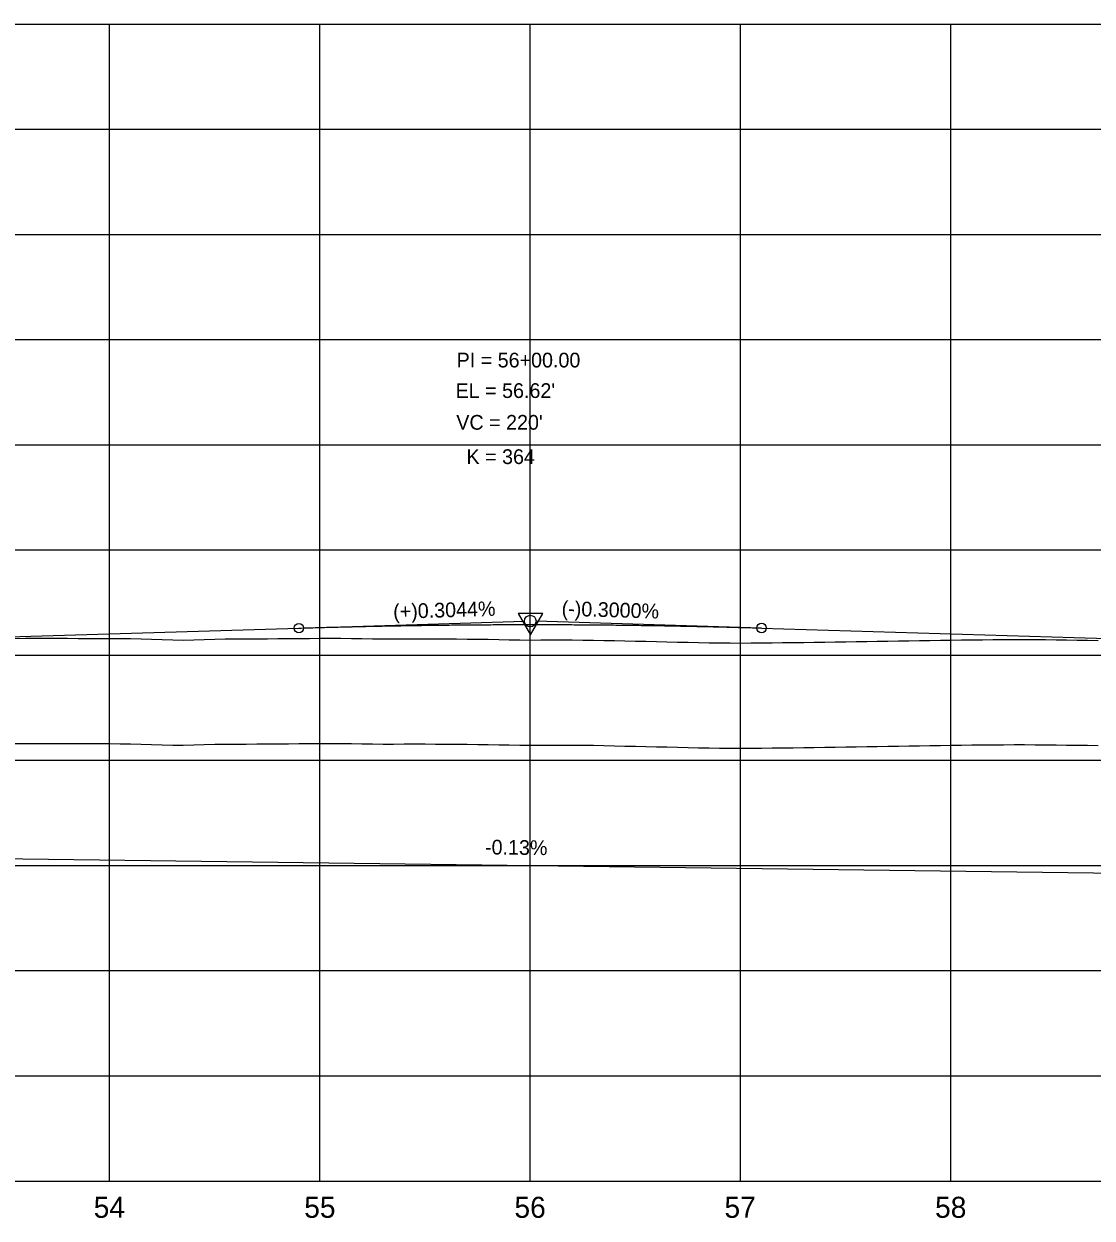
# Model space of a CAD drawing. Extents: x 2345490 to 2436403, y 465165 to 573888.
# Drawn here: x 2385681 to 2386189, y 557766 to 558334 of the extents above; entities that cross this region are included whole.
import ezdxf

# ---------------------------------------------------------------- set-up
doc = ezdxf.new("R2010")
doc.units = 0
for name, color, linetype in [('Old_Level_1', 7, 'Continuous'), ('Old_Level_2', 7, 'Continuous'), ('Old_Level_3', 7, 'Continuous'), ('Old_Level_57', 7, 'Continuous'), ('Old_Level_62', 7, 'Continuous'), ('Old_Level_63', 7, 'Continuous')]:
    doc.layers.add(name, color=color, linetype=linetype)

msp = doc.modelspace()

# ---------------------------------------------------------------- linework, layer by layer
at = {"layer": 'Old_Level_1'}
for points in [[(2385676.5425, 557992.08525), (2385681.5425, 557992.1035), (2385686.5425, 557992.122), (2385691.5425, 557992.135), (2385696.5425, 557992.12925), (2385701.5425, 557992.11), (2385706.5425, 557992.091), (2385711.5425, 557992.072), (2385716.5425, 557992.05325), (2385721.5425, 557992.0345), (2385726.5425, 557992.01575), (2385731.5425, 557991.997), (2385736.5425, 557991.8575), (2385741.5425, 557991.6995), (2385746.5425, 557991.54125), (2385751.5425, 557991.383), (2385756.5425, 557991.2695), (2385761.5425, 557991.42375), (2385766.5425, 557991.5775), (2385771.5425, 557991.73125), (2385776.5425, 557991.81175), (2385781.5425, 557991.825), (2385786.5425, 557991.83775), (2385791.5425, 557991.87125), (2385796.5425, 557991.91375), (2385801.5425, 557991.95575), (2385806.5425, 557991.99775), (2385811.5425, 557992.0395), (2385816.5425, 557992.095), (2385821.5425, 557992.17475)], [(2385821.5425, 557992.17475), (2385826.5425, 557992.13625), (2385831.5425, 557992.09725), (2385836.5425, 557992.05825), (2385841.5425, 557991.994), (2385846.5425, 557991.91425), (2385851.5425, 557991.83475), (2385856.5425, 557991.81775), (2385861.5425, 557991.90575), (2385866.5425, 557991.93075), (2385871.5425, 557991.8945), (2385876.5425, 557991.85775), (2385881.5425, 557991.82075), (2385886.5425, 557991.78375), (2385891.5425, 557991.74625), (2385896.5425, 557991.7085), (2385901.5425, 557991.63525), (2385906.5425, 557991.542), (2385911.5425, 557991.4485), (2385916.5425, 557991.35475), (2385921.5425, 557991.3005), (2385926.5425, 557991.30625), (2385931.5425, 557991.31225), (2385936.5425, 557991.31775), (2385941.5425, 557991.30825), (2385946.5425, 557991.27425), (2385951.5425, 557991.24025), (2385956.5425, 557991.131), (2385961.5425, 557991.01875), (2385966.5425, 557990.90675), (2385971.5425, 557990.7945), (2385976.5425, 557990.68225), (2385981.5425, 557990.56875), (2385986.5425, 557990.44825), (2385991.5425, 557990.328), (2385996.5425, 557990.2075), (2386001.5425, 557990.087), (2386006.5425, 557990.01), (2386011.5425, 557989.95725), (2386016.5425, 557989.904), (2386021.5425, 557989.863), (2386026.5425, 557989.913), (2386031.5425, 557989.965), (2386036.5425, 557990.0165), (2386041.5425, 557990.06775), (2386046.5425, 557990.1185), (2386051.5425, 557990.169), (2386056.5425, 557990.2365), (2386061.5425, 557990.3055), (2386066.5425, 557990.38), (2386071.5425, 557990.456), (2386076.5425, 557990.5315), (2386081.5425, 557990.6065), (2386086.5425, 557990.6825), (2386091.5425, 557990.76575), (2386096.5425, 557990.8485), (2386101.5425, 557990.93075), (2386106.5425, 557991.01375), (2386111.5425, 557991.09675), (2386116.5425, 557991.1795), (2386121.5425, 557991.26175), (2386126.5425, 557991.3435), (2386131.5425, 557991.40975), (2386136.5425, 557991.43825), (2386141.5425, 557991.466), (2386146.5425, 557991.5155), (2386151.5425, 557991.59025), (2386156.5425, 557991.5945), (2386161.5425, 557991.5355), (2386166.5425, 557991.47625), (2386171.5425, 557991.4165), (2386176.5425, 557991.35625), (2386181.5425, 557991.2955), (2386186.5425, 557991.258), (2386191.5425, 557991.1205)]]:
    msp.add_lwpolyline(points, dxfattribs=at)
at = {"layer": 'Old_Level_2'}
for p, q in [((2385581.5425, 558039.96175), (2385811.5425, 558046.964)), ((2385811.5425, 558046.964), (2385918.794, 558050.229)), ((2386031.5425, 558047.01275), (2385924.2915, 558050.23025)), ((2386031.5425, 558047.01275), (2386211.5425, 558041.61275))]:
    msp.add_line(p, q, dxfattribs=at)
msp.add_lwpolyline([(2385927.47925, 558053.91425), (2385915.73675, 558053.89975), (2385921.62025, 558043.7815)], close=True, dxfattribs=at)
for centre, radius in [((2385921.5425, 558050.31275), 2.75), ((2385811.5425, 558046.964), 2.25), ((2386031.5425, 558047.01275), 2.25)]:
    msp.add_circle(centre, radius, dxfattribs=at)
msp.add_spline([(2385811.5425, 558046.964), (2385815.9425, 558047.09525), (2385820.3425, 558047.22125), (2385824.7425, 558047.342), (2385829.1425, 558047.45725), (2385833.5425, 558047.56725), (2385837.9425, 558047.672), (2385842.3425, 558047.77125), (2385846.7425, 558047.8655), (2385851.1425, 558047.95425), (2385855.5425, 558048.0375), (2385859.9425, 558048.11575), (2385864.3425, 558048.1885), (2385868.7425, 558048.256), (2385873.1425, 558048.318), (2385877.5425, 558048.375), (2385881.9425, 558048.4265), (2385886.3425, 558048.4725), (2385890.7425, 558048.5135), (2385895.1425, 558048.549), (2385899.5425, 558048.57925), (2385903.9425, 558048.60425), (2385908.3425, 558048.62375), (2385912.7425, 558048.638), (2385917.1425, 558048.647), (2385921.5425, 558048.65075), (2385925.9425, 558048.649), (2385930.3425, 558048.642), (2385934.7425, 558048.62975), (2385939.1425, 558048.612), (2385943.5425, 558048.589), (2385947.9425, 558048.56075), (2385952.3425, 558048.52725), (2385956.7425, 558048.48825), (2385961.1425, 558048.444), (2385965.5425, 558048.3945), (2385969.9425, 558048.3395), (2385974.3425, 558048.2795), (2385978.7425, 558048.214), (2385983.1425, 558048.143), (2385987.5425, 558048.067), (2385991.9425, 558047.9855), (2385996.3425, 558047.89875), (2386000.7425, 558047.8065), (2386005.1425, 558047.70925), (2386009.5425, 558047.6065), (2386013.9425, 558047.49825), (2386018.3425, 558047.385), (2386022.7425, 558047.26625), (2386027.1425, 558047.14225), (2386031.5425, 558047.01275)], degree=3, dxfattribs=at)
at = {"layer": 'Old_Level_3'}
msp.add_line((2385471.54267, 557940.113), (2386331.54257, 557928.713), dxfattribs=at)
at = {"layer": 'Old_Level_57'}
for p, q in [((2381271.54275, 558334.11325), (2393041.55275, 558334.11325)), ((2385721.54225, 557784.21325), (2385721.54225, 558334.21325)), ((2385721.54225, 557784.11325), (2385721.54225, 558334.11325)), ((2385821.54225, 557784.21325), (2385821.54225, 558334.21325)), ((2385821.54225, 557784.11325), (2385821.54225, 558334.11325)), ((2385921.54225, 557784.21325), (2385921.54225, 558334.21325)), ((2385921.54225, 557784.11325), (2385921.54225, 558334.11325)), ((2386021.54225, 557784.21325), (2386021.54225, 558334.21325)), ((2386021.54225, 557784.11325), (2386021.54225, 558334.11325)), ((2386121.54225, 557784.21325), (2386121.54225, 558334.21325)), ((2386121.54225, 557784.11325), (2386121.54225, 558334.11325)), ((2381271.54275, 558284.11325), (2393041.55275, 558284.11325)), ((2381271.54275, 558234.11325), (2393041.55275, 558234.11325)), ((2381271.54275, 558184.11325), (2393041.55275, 558184.11325)), ((2381271.54275, 558134.11325), (2393041.55275, 558134.11325)), ((2381271.54275, 558084.11325), (2393041.55275, 558084.11325)), ((2381271.5425, 558034.11325), (2393041.55275, 558034.11325)), ((2381271.54275, 557984.11325), (2393041.55275, 557984.11325)), ((2381271.5425, 557934.11325), (2393041.55275, 557934.11325)), ((2381271.54275, 557884.11325), (2393041.55275, 557884.11325)), ((2381271.5425, 557834.11325), (2393041.55275, 557834.11325)), ((2381271.54275, 557784.11325), (2393041.55275, 557784.11325))]:
    msp.add_line(p, q, dxfattribs=at)
at = {"layer": 'Old_Level_62'}
for points in [[(2385676.5425, 558042.09125), (2385681.5425, 558042.1095), (2385686.5425, 558042.128), (2385691.5425, 558042.141), (2385696.5425, 558042.13525), (2385701.5425, 558042.116), (2385706.5425, 558042.097), (2385711.5425, 558042.078), (2385716.5425, 558042.05925), (2385721.5425, 558042.0405), (2385726.5425, 558042.02175), (2385731.5425, 558042.003), (2385736.5425, 558041.8635), (2385741.5425, 558041.7055), (2385746.5425, 558041.54725), (2385751.5425, 558041.389), (2385756.5425, 558041.2755), (2385761.5425, 558041.42975), (2385766.5425, 558041.5835), (2385771.5425, 558041.73725), (2385776.5425, 558041.81775), (2385781.5425, 558041.831), (2385786.5425, 558041.84375), (2385791.5425, 558041.87725), (2385796.5425, 558041.91975), (2385801.5425, 558041.96175), (2385806.5425, 558042.00375), (2385811.5425, 558042.0455), (2385816.5425, 558042.101), (2385821.5425, 558042.18075)], [(2385821.5425, 558042.18075), (2385826.5425, 558042.14225), (2385831.5425, 558042.10325), (2385836.5425, 558042.06425), (2385841.5425, 558042), (2385846.5425, 558041.92025), (2385851.5425, 558041.84075), (2385856.5425, 558041.82375), (2385861.5425, 558041.91175), (2385866.5425, 558041.93675), (2385871.5425, 558041.9005), (2385876.5425, 558041.86375), (2385881.5425, 558041.82675), (2385886.5425, 558041.78975), (2385891.5425, 558041.75225), (2385896.5425, 558041.7145), (2385901.5425, 558041.64125), (2385906.5425, 558041.548), (2385911.5425, 558041.4545), (2385916.5425, 558041.36075), (2385921.5425, 558041.3065), (2385926.5425, 558041.31225), (2385931.5425, 558041.31825), (2385936.5425, 558041.32375), (2385941.5425, 558041.31425), (2385946.5425, 558041.28025), (2385951.5425, 558041.24625), (2385956.5425, 558041.137), (2385961.5425, 558041.02475), (2385966.5425, 558040.91275), (2385971.5425, 558040.8005), (2385976.5425, 558040.68825), (2385981.5425, 558040.57475), (2385986.5425, 558040.45425), (2385991.5425, 558040.334), (2385996.5425, 558040.2135), (2386001.5425, 558040.093), (2386006.5425, 558040.016), (2386011.5425, 558039.96325), (2386016.5425, 558039.91), (2386021.5425, 558039.869), (2386026.5425, 558039.919), (2386031.5425, 558039.971), (2386036.5425, 558040.0225), (2386041.5425, 558040.07375), (2386046.5425, 558040.1245), (2386051.5425, 558040.175), (2386056.5425, 558040.2425), (2386061.5425, 558040.3115), (2386066.5425, 558040.386), (2386071.5425, 558040.462), (2386076.5425, 558040.5375), (2386081.5425, 558040.6125), (2386086.5425, 558040.6885), (2386091.5425, 558040.77175), (2386096.5425, 558040.8545), (2386101.5425, 558040.93675), (2386106.5425, 558041.01975), (2386111.5425, 558041.10275), (2386116.5425, 558041.1855), (2386121.5425, 558041.26775), (2386126.5425, 558041.3495), (2386131.5425, 558041.41575), (2386136.5425, 558041.44425), (2386141.5425, 558041.472), (2386146.5425, 558041.5215), (2386151.5425, 558041.59625), (2386156.5425, 558041.6005), (2386161.5425, 558041.5415), (2386166.5425, 558041.48225), (2386171.5425, 558041.4225), (2386176.5425, 558041.36225), (2386181.5425, 558041.3015), (2386186.5425, 558041.264), (2386191.5425, 558041.1265)]]:
    msp.add_lwpolyline(points, dxfattribs=at)
at = {"layer": 'Old_Level_63'}
msp.add_line((2381321.5425, 557784.113), (2393019.104, 557784.113), dxfattribs=at)

# ---------------------------------------------------------------- texts
at = {"layer": 'Old_Level_1'}
for s, p in [('54', (2385713.994, 557766.613)), ('55', (2385814.0865, 557766.613)), ('56', (2385914.0275, 557766.613)), ('57', (2386013.885, 557766.613)), ('58', (2386114.01075, 557766.613))]:
    msp.add_text(s, height=10.000001, dxfattribs=at).set_placement(p)
at = {"layer": 'Old_Level_2'}
for s, height, p in [('PI = 56+00.00', 7.0000005, (2385886.54275, 558170.887)), ("EL = 56.62'", 7.0000005, (2385886.0325, 558156.37275)), ("VC = 220'", 7.000001, (2385886.3825, 558141.28575)), ('K = 364', 7.000001, (2385891.232, 558124.9675))]:
    msp.add_text(s, height=height, dxfattribs=at).set_placement(p)
for s, rotation, p in [('(+)0.3044%', 1.7438, (2385856.46325, 558051.33275)), ('(-)0.3000%', 358.2816417, (2385936.3865, 558052.8685))]:
    msp.add_text(s, height=7.000001, rotation=rotation, dxfattribs=at).set_placement(p)
at = {"layer": 'Old_Level_3'}
msp.add_text('-0.13%', height=7, rotation=359.2405422, dxfattribs=at).set_placement((2385900.00904, 557939.40966))

doc.saveas('drawing.dxf')
